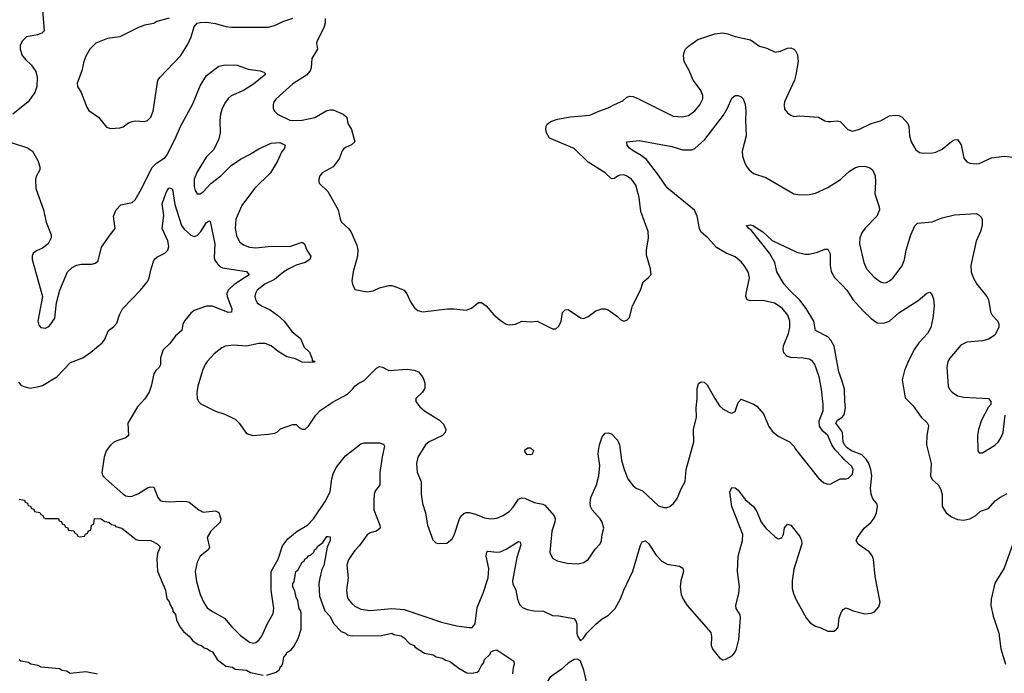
# Model space of a CAD drawing. Header units: inches. Extents: x 1473912 to 1647258, y 640388 to 773423.
# Tile 411 of 420: x 1594682 to 1601052, y 700111 to 704342. Entities that reach past the tile are written whole.
import ezdxf

# ---------------------------------------------------------------- set-up
doc = ezdxf.new("R2010")
doc.units = ezdxf.units.IN
doc.header["$MEASUREMENT"] = 0
doc.layers.add('B5790', color=7, linetype='Continuous')
doc.layers.add('B6700', color=7, linetype='Continuous')

msp = doc.modelspace()

# ---------------------------------------------------------------- linework, layer by layer
at = {"layer": 'B5790', "color": 5}
for points, elevation in [([(1594827, 704430), (1594840.3, 704270), (1594824.6, 704255.4), (1594797.2, 704242.8), (1594726.8, 704230), (1594698, 704202), (1594685.3, 704174.7), (1594684.4, 704150), (1594698, 704110), (1594721.7, 704081.7), (1594757.3, 704050), (1594786.7, 704006.7), (1594796.4, 703970), (1594792.2, 703910), (1594781.3, 703870), (1594737.4, 703810), (1594638.9, 703730)], 660), ([(1595648.3, 704351.7), (1595570, 704329.4), (1595550, 704317), (1595490, 704307), (1595450, 704292), (1595330, 704231.5), (1595250, 704219.6), (1595174.8, 704190), (1595135.5, 704150), (1595110, 704105.2), (1595097, 704070), (1595085.3, 704010), (1595054.4, 703930), (1595057.1, 703910), (1595079.1, 703870), (1595116.2, 703776.2), (1595130, 703754), (1595191.4, 703711.4), (1595244.9, 703644.9), (1595270, 703638), (1595330, 703641.6), (1595351.2, 703648.8), (1595386.5, 703673.5), (1595410, 703683), (1595430, 703686), (1595490, 703681.6), (1595510, 703688.2), (1595529.6, 703710), (1595546.6, 703750), (1595576.9, 703950), (1595590, 703970.6), (1595725.1, 704110), (1595770, 704182.8), (1595791.2, 704230), (1595810, 704296), (1595830, 704319.1), (1595850, 704324.4), (1595890, 704324.9), (1595950, 704316.5), (1596016.9, 704296.9), (1596053.1, 704293.1), (1596290, 704293.8), (1596330, 704303.6), (1596390, 704331.8), (1596450, 704352)], 680), ([(1596657.8, 704350), (1596658, 704322), (1596650.2, 704289.8), (1596608.4, 704210), (1596602.4, 704190), (1596608, 704150), (1596571.7, 704090), (1596567.6, 704030), (1596562, 704010), (1596538.2, 703981.8), (1596450, 703926.3), (1596342, 703830), (1596327.1, 703810), (1596321.3, 703790), (1596322.8, 703770), (1596331.7, 703750), (1596350.4, 703730), (1596430, 703692.1), (1596450, 703688.7), (1596510, 703692), (1596590.6, 703709.4), (1596670, 703753), (1596690, 703758), (1596710, 703758), (1596730, 703750.5), (1596774.8, 703730), (1596799.3, 703710), (1596805.5, 703670), (1596828.2, 703630), (1596850.8, 703550), (1596828.5, 703531.5), (1596790, 703514.7), (1596776.5, 703503.5), (1596768.2, 703491.8), (1596750, 703442), (1596710.5, 703390), (1596638.8, 703350), (1596624.7, 703330), (1596618, 703310), (1596618, 703290), (1596621, 703281), (1596676.3, 703230), (1596742.3, 703110), (1596754.9, 703050), (1596764.2, 703030), (1596810, 702990.4), (1596825.3, 702970), (1596862.8, 702882.8), (1596869.2, 702850), (1596868, 702810), (1596840.3, 702710), (1596832, 702652), (1596834.4, 702630), (1596850, 702596), (1596930, 702579.1), (1596970, 702587.7), (1597010, 702605.5), (1597070, 702620.5), (1597090, 702622), (1597110, 702615.5), (1597170, 702590.6), (1597186.5, 702566.5), (1597210, 702516.3), (1597236.7, 702476.7), (1597258.7, 702458.7), (1597290, 702450.4), (1597450, 702470.5), (1597490, 702470.4), (1597570, 702460.7), (1597604.8, 702475.2), (1597650, 702510.8), (1597670, 702510.8), (1597701, 702490), (1597750.5, 702430.5), (1597790, 702397.3), (1597830, 702370.8), (1597850, 702366.8), (1597890, 702370.8), (1597930, 702390.7), (1597990, 702386.8), (1598030, 702390.8), (1598130, 702341), (1598150, 702341), (1598170, 702358), (1598186, 702390), (1598193.2, 702446.8), (1598210, 702464.7), (1598230, 702466), (1598310, 702410.8), (1598330, 702407.3), (1598359.5, 702420.5), (1598410, 702458), (1598449.1, 702470.9), (1598470, 702471), (1598490, 702464.7), (1598550, 702421), (1598570, 702401), (1598590, 702391.3), (1598610, 702396), (1598626.3, 702413.7), (1598646.6, 702490), (1598699, 702590), (1598714.6, 702645.4), (1598748, 702670), (1598768.4, 702691.6), (1598764, 702730), (1598737.6, 702817.6), (1598737.4, 702850), (1598749.7, 702930), (1598747.8, 702970), (1598700.5, 703100.5), (1598690.8, 703190.8), (1598668, 703270), (1598639.7, 703310), (1598610, 703329.8), (1598590, 703337.1), (1598564.5, 703335.5), (1598550, 703329.7), (1598530, 703313), (1598510, 703311.6), (1598469.7, 703350), (1598360.3, 703420.3), (1598270, 703508), (1598110, 703575.1), (1598090, 703609), (1598086, 703630), (1598088.4, 703651.5), (1598095.6, 703664.4), (1598118.3, 703681.7), (1598161.5, 703698.5), (1598246.6, 703713.4), (1598370, 703723.2), (1598429.5, 703750), (1598489.9, 703770.2), (1598530, 703793.4), (1598583.7, 703816.3), (1598610, 703840.4), (1598630, 703846), (1598650, 703843.6), (1598690, 703828.2), (1598910, 703718.2), (1598970, 703712.9), (1599010, 703722), (1599050, 703751.2), (1599081.6, 703790), (1599101, 703830), (1599102.6, 703850), (1599087.1, 703887.1), (1599039.4, 703950), (1599013.8, 704013.8), (1598980.3, 704070), (1598976.4, 704110), (1598983, 704137), (1598989.1, 704150.9), (1599008, 704170), (1599070, 704212.7), (1599179, 704250), (1599230, 704256.5), (1599264, 704250), (1599310, 704233.4), (1599410, 704212), (1599469.3, 704169.3), (1599516.4, 704156.4), (1599570, 704132), (1599603.1, 704136.9), (1599650, 704158), (1599670, 704159.1), (1599690, 704150.7), (1599700.4, 704140.4), (1599713.4, 704113.4), (1599718.7, 704070), (1599704.1, 703984.1), (1599695.3, 703950), (1599630.7, 703810), (1599626.8, 703790), (1599630, 703762), (1599650, 703738), (1599670, 703724.7), (1599690, 703716), (1599730, 703718.8), (1599850, 703710.6), (1599890, 703687.7), (1599910, 703683), (1599930, 703681.6), (1599970, 703688), (1599990, 703682), (1600000, 703671.3)], 680), ([(1594626.7, 703546.7), (1594732.3, 703512.3), (1594765.5, 703490), (1594800.5, 703430), (1594813.4, 703390), (1594813.4, 703370), (1594790.7, 703330), (1594785.5, 703310), (1594786, 703250), (1594837.3, 703110), (1594853, 703030), (1594886.8, 702950), (1594886.8, 702930), (1594866, 702890), (1594830, 702862.7), (1594790, 702845.2), (1594770.5, 702829.5), (1594763, 702810), (1594763.8, 702790), (1594830.7, 702550), (1594800.5, 702390), (1594805.1, 702365.1), (1594818, 702350), (1594850, 702346), (1594870, 702355.5), (1594884.5, 702370), (1594909.6, 702410), (1594920.7, 702510), (1594942, 702590), (1594992.3, 702710), (1595022.3, 702737.7), (1595050, 702753), (1595081.2, 702758.8), (1595150, 702759.1), (1595173.6, 702766.4), (1595190, 702781), (1595212.3, 702870), (1595266.6, 702950), (1595299.3, 702990), (1595289.7, 703070), (1595307, 703110), (1595336.3, 703143.7), (1595410, 703159.3), (1595430, 703176.3), (1595470, 703246.4), (1595537, 703383), (1595567.7, 703412.3), (1595623.1, 703450), (1595635.1, 703464.9), (1595688.4, 703570), (1595722, 703650), (1595802.3, 703797.7), (1595850, 703913.7), (1595890, 703980.8), (1595970, 704041.3), (1596010.8, 704049.2), (1596090, 704047.9), (1596160.8, 704020.8), (1596238, 704010), (1596261.4, 704001.4), (1596275.5, 703990), (1596195.7, 703924.3), (1596130, 703882.4), (1596050.8, 703849.2), (1596030, 703832.3), (1596013, 703807), (1595992.7, 703767.3), (1595980.4, 703730), (1595976.4, 703690), (1595980.1, 703610), (1595970.6, 703569.4), (1595938.6, 703501.4), (1595888, 703452), (1595830, 703357.3), (1595810.2, 703310), (1595810, 703261), (1595817.1, 703237.1), (1595830, 703215.3), (1595850, 703214.7), (1595870, 703226.4), (1595919.1, 703280.9), (1595982.8, 703330), (1596050, 703398.5), (1596110, 703439.1), (1596170, 703469), (1596230, 703506.5), (1596310, 703542.3), (1596365.7, 703545.7), (1596400.7, 703530), (1596394.4, 703510), (1596376.3, 703483.7), (1596350, 703426.6), (1596304.2, 703350), (1596200.5, 703250), (1596120, 703140), (1596079.8, 703050), (1596075.4, 702990), (1596084.2, 702944.2), (1596104.5, 702904.5), (1596130, 702883.9), (1596170, 702869.3), (1596210, 702864.8), (1596310, 702875.3), (1596430, 702873.5), (1596510, 702902.4), (1596525.5, 702890), (1596539.5, 702850), (1596566.7, 702810), (1596560.3, 702790), (1596530, 702769), (1596470, 702752.8), (1596423.6, 702730), (1596390, 702709.8), (1596330, 702659.9), (1596268.1, 702630), (1596217.6, 702590), (1596207.5, 702570), (1596204.2, 702550), (1596206.9, 702530), (1596218.9, 702510), (1596246.7, 702490), (1596302.7, 702462.7), (1596349.4, 702429.4), (1596393.1, 702390), (1596443.7, 702323.7), (1596498.6, 702278.5), (1596523, 702223), (1596558, 702190), (1596574, 702146), (1596574, 702134), (1596586, 702134), (1596591.1, 702128.9), (1596590, 702126), (1596558, 702122), (1596510, 702126), (1596466.3, 702146.3), (1596410, 702160.5), (1596353.5, 702193.5), (1596309.6, 702230), (1596270, 702246.6), (1596230, 702244.8), (1596150, 702229), (1596064.5, 702235.5), (1596011.5, 702228.5), (1595990, 702218), (1595940.9, 702179.1), (1595895.3, 702130), (1595882.6, 702110), (1595865.3, 702070), (1595834.4, 701970), (1595827.9, 701927.9), (1595830.7, 701890), (1595838.8, 701870), (1595855.2, 701855.2), (1595950, 701807.7), (1596010, 701787.7), (1596075.6, 701755.6), (1596102.8, 701730), (1596150, 701662.8), (1596190, 701650.7), (1596290, 701658), (1596333.8, 701666.2), (1596350, 701674.8), (1596370, 701694), (1596450, 701722), (1596470, 701722), (1596490, 701702), (1596510, 701692), (1596530, 701691.3), (1596550, 701711), (1596598, 701782), (1596627, 701813), (1596710, 701867.3), (1596802, 701918), (1596835.3, 701950), (1596849.5, 701970.5), (1596875.3, 701990), (1596910, 702005.5), (1596990, 702085.5), (1597010, 702096.3), (1597030, 702093.4), (1597070, 702070.4), (1597190, 702078.7), (1597233.4, 702073.4), (1597261.3, 702061.3), (1597288, 702030), (1597297.1, 702010), (1597302.4, 701990), (1597302.4, 701957.6), (1597288, 701930), (1597246, 701890), (1597245.5, 701870), (1597270, 701836.3), (1597301.6, 701810), (1597398.4, 701750), (1597423.8, 701723.8), (1597439.3, 701690), (1597435.5, 701670), (1597418, 701650), (1597330.4, 701610), (1597307.6, 701590), (1597257.8, 701510), (1597249.1, 701470), (1597252.7, 701412.7), (1597278.7, 701350), (1597280.4, 701270), (1597288.4, 701210), (1597308.2, 701150), (1597320.4, 701070), (1597355.9, 700975.9), (1597374.8, 700954.8), (1597390.7, 700950.7), (1597445.6, 700954.4), (1597479.6, 700980.4), (1597493.9, 701006.1), (1597528.3, 701110), (1597538.3, 701130), (1597554.5, 701145.5), (1597570, 701151.4), (1597590, 701151.3), (1597630, 701141.6), (1597690, 701116.5), (1597730, 701110.3), (1597770, 701114.9), (1597810, 701131.8), (1597850, 701161.1), (1597874.5, 701185.5), (1597910, 701238.9), (1597930, 701246.5), (1597950, 701244), (1598010, 701217.2), (1598065.6, 701205.6), (1598079, 701199), (1598139.5, 701130), (1598145.7, 701110), (1598144.2, 701090), (1598125.3, 701030), (1598112.4, 700892.4), (1598130, 700857.3), (1598159.5, 700839.5), (1598223.9, 700823.9), (1598290, 700819.5), (1598332.7, 700827.3), (1598361.6, 700850), (1598406.2, 700913.8), (1598437.6, 700950), (1598445.6, 700970), (1598449.6, 701010), (1598461.1, 701050), (1598450, 701089.3), (1598438, 701110), (1598385.4, 701170), (1598376, 701190), (1598373, 701213), (1598377.6, 701250), (1598414.8, 701330), (1598428.9, 701388.9), (1598435.3, 701455.3), (1598425.3, 701530), (1598426.6, 701550), (1598433.1, 701590), (1598450, 701642), (1598470, 701665.5), (1598490, 701668.2), (1598510, 701660.5), (1598550, 701619.3), (1598561.8, 701590), (1598575.2, 701490), (1598593.2, 701430), (1598616.6, 701370), (1598650, 701325.2), (1598670, 701310.2), (1598711.8, 701291.8), (1598815.1, 701195.1), (1598850, 701183.8), (1598870, 701183.8), (1598890, 701192.7), (1598911.8, 701210), (1598936.6, 701243.4), (1598963.6, 701310), (1598987.9, 701352.1), (1598994.2, 701430), (1599044, 701610), (1599041.5, 701690), (1599059.9, 701770), (1599058, 701830), (1599064.2, 701890), (1599064.7, 701955.3), (1599074.2, 701985.8), (1599090, 701997.3), (1599110, 701995.5), (1599130, 701979.1), (1599178.7, 701890), (1599210, 701843), (1599230, 701823.8), (1599270, 701800.5), (1599290, 701794.8), (1599310, 701804.7), (1599330, 701864.7), (1599350, 701886), (1599430, 701852.7), (1599450, 701839.3), (1599494.4, 701790), (1599528.9, 701708.9), (1599550, 701678.8), (1599590, 701646), (1599662, 701610), (1599690, 701582), (1599701.4, 701561.4), (1599850, 701374.4), (1599883.4, 701343.4), (1599910, 701336), (1599930, 701338.3), (1599990, 701368.9), (1600000, 701368.9)], 660), ([(1600000, 701512.3), (1599958.4, 701558.4), (1599935.7, 701590), (1599910.6, 701650), (1599878.9, 701678.9), (1599855.6, 701710), (1599854.8, 701745.2), (1599879.8, 701810), (1599881, 701850), (1599869.8, 701950), (1599853.5, 702030), (1599826.9, 702110), (1599811.5, 702131.5), (1599790, 702144), (1599751.7, 702151.7), (1599670, 702154.5), (1599644.4, 702164.4), (1599626.1, 702186.1), (1599621.4, 702210), (1599623.5, 702230), (1599656.8, 702310), (1599665.5, 702350), (1599664.8, 702390), (1599650.6, 702430), (1599614, 702474), (1599565.9, 702505.9), (1599490, 702524.6), (1599410, 702521.2), (1599388.2, 702528.2), (1599380.8, 702550), (1599381.5, 702570), (1599404, 702670), (1599394.3, 702710), (1599370, 702751), (1599350, 702774.5), (1599310, 702806.2), (1599252.3, 702830), (1599190, 702867), (1599134.5, 702930), (1599090, 702967.3), (1599079.1, 702990), (1599066, 703070), (1599048.7, 703108.7), (1598870, 703253.7), (1598815.5, 703335.5), (1598736.3, 703436.3), (1598703.3, 703463.3), (1598650, 703492), (1598627.3, 703510), (1598613.2, 703530), (1598610, 703550.4), (1598690, 703560.3), (1598901.1, 703521.1), (1598970, 703498.6), (1599030, 703498.7), (1599050, 703508.5), (1599114.5, 703565.5), (1599235.3, 703724.7), (1599262, 703770), (1599290, 703833.4), (1599310, 703850.4), (1599330, 703850.5), (1599350, 703842), (1599362, 703830), (1599374.6, 703794.6), (1599380.9, 703750), (1599376.9, 703690), (1599382.2, 703590), (1599356.5, 703490), (1599358.9, 703458.9), (1599374, 703414), (1599387.2, 703390), (1599402, 703370), (1599430, 703346.5), (1599510, 703320.9), (1599690, 703214.9), (1599730, 703208.9), (1599790, 703210.3), (1599830, 703218.3), (1599910, 703256.2), (1599991.8, 703308.2), (1600000, 703315.8)], 660), ([(1594675.1, 701995.1), (1594690, 701976.3), (1594710, 701966.4), (1594750, 701957.6), (1594806.4, 701966.4), (1594830, 701974.6), (1594922.4, 702030), (1595010, 702122.3), (1595090, 702154), (1595142.4, 702190), (1595215.8, 702250), (1595231.1, 702270), (1595257.6, 702330), (1595290, 702353.4), (1595310, 702378.4), (1595327.8, 702432.2), (1595348.4, 702470), (1595464.6, 702590), (1595512.2, 702650), (1595520.4, 702670), (1595532, 702730), (1595553, 702790), (1595570, 702804.6), (1595622, 702830), (1595641.3, 702850), (1595647.3, 702872.7), (1595641.6, 702910), (1595604.8, 702990), (1595613.8, 703073.8), (1595605, 703150), (1595630, 703224), (1595646, 703250), (1595650, 703253.7), (1595664.7, 703250), (1595670, 703242), (1595686.1, 703146.1), (1595728.5, 703010), (1595746.4, 702986.4), (1595790, 702946.4), (1595810, 702938.2), (1595830, 702944.9), (1595854.2, 702970), (1595890, 703028), (1595910, 703040.7), (1595914.9, 703034.9), (1595945.5, 702890), (1595941, 702801), (1595945.4, 702785.4), (1595961.3, 702761.3), (1595981.3, 702741.3), (1595995.2, 702735.2), (1596150, 702711.2), (1596166, 702690), (1596070, 702628.2), (1596030.1, 702589.9), (1596023.2, 702570), (1596024.8, 702550), (1596054.2, 702470), (1596052.5, 702447.5), (1596030, 702446), (1595930, 702486.5), (1595890, 702486.9), (1595810, 702458.7), (1595790, 702443.1), (1595750, 702394.7), (1595738, 702370), (1595730.2, 702329.8), (1595690, 702294.8), (1595653.6, 702246.4), (1595610, 702204.2), (1595592.8, 702152.7), (1595592.7, 702107.3), (1595584.9, 702090), (1595562.8, 702070), (1595549.1, 702050), (1595532.9, 701970), (1595519.8, 701930), (1595492.3, 701887.7), (1595444.2, 701835.8), (1595380.8, 701730), (1595385.3, 701650), (1595370, 701634.7), (1595310, 701615.3), (1595290, 701604.4), (1595270, 701587.8), (1595242, 701550), (1595228.4, 701510), (1595212.7, 701410), (1595220.5, 701390), (1595239.3, 701370), (1595350, 701272.4), (1595370, 701260.4), (1595390, 701255.8), (1595410, 701258), (1595450, 701274.3), (1595510, 701311.4), (1595530, 701317.4), (1595550, 701314.9), (1595574.9, 701250), (1595590, 701230.4), (1595604.5, 701224.5), (1595650, 701220.2), (1595730, 701225.8), (1595763, 701223), (1595778.2, 701218.2), (1595840.5, 701170), (1595870, 701154), (1595950, 701162.8), (1595970, 701151), (1595984, 701110), (1595979.1, 701090), (1595918, 701030), (1595894.6, 700990), (1595910, 700925.2), (1595901.6, 700910), (1595850.3, 700870), (1595830.2, 700830), (1595818.5, 700770), (1595825.1, 700705.1), (1595850, 700620.7), (1595872.9, 700570), (1595895.8, 700535.8), (1595930, 700510.2), (1596008.3, 700468.3), (1596053, 700413), (1596110, 700356.4), (1596170, 700313.4), (1596193.8, 700306.2), (1596210, 700310.7), (1596230, 700324.9), (1596248.1, 700351.9), (1596282.7, 700430), (1596321, 700499), (1596327.1, 700530), (1596308.2, 700650), (1596308.9, 700770), (1596354, 700850), (1596383.1, 700936.9), (1596417.5, 700982.5), (1596476.4, 701030), (1596545.1, 701070), (1596583.5, 701110), (1596661.8, 701230), (1596690, 701288.2), (1596700.7, 701370), (1596710, 701403), (1596730, 701443.8), (1596790, 701519.3), (1596890, 701595.5), (1596910, 701603), (1597010, 701602), (1597035.2, 701595.2), (1597042, 701582), (1597026.9, 701513.1), (1597012.4, 701410), (1597012.8, 701330), (1596982.6, 701290), (1596975.6, 701270), (1596972.3, 701230), (1596972.8, 701170), (1597013.1, 701070), (1597014, 701050), (1596990.7, 701030), (1596950, 701020.5), (1596930, 701008), (1596881.5, 700938.5), (1596850, 700905.7), (1596824.5, 700870), (1596810, 700845.6), (1596799.4, 700810), (1596806.6, 700730), (1596797.1, 700650), (1596800.2, 700610), (1596808.1, 700590), (1596830, 700562), (1596850, 700546), (1596890, 700526.8), (1596950, 700518), (1597090, 700530.9), (1597170, 700523), (1597410, 700441.5), (1597510, 700418), (1597590, 700406.7), (1597610, 700408.2), (1597629.6, 700430.3), (1597642, 700538), (1597680.3, 700630), (1597713.7, 700730), (1597717.9, 700790), (1597700.7, 700870), (1597703.6, 700896.4), (1597710, 700901.3), (1597770, 700895.2), (1597790, 700897.2), (1597830, 700915), (1597910, 700964.4), (1597919, 700959), (1597923.4, 700943.4), (1597898.5, 700861.5), (1597870.1, 700710), (1597873.5, 700690), (1597891, 700650), (1597902, 700590), (1597916.4, 700556.4), (1597936, 700536), (1597964.6, 700524.6), (1598010, 700515.2), (1598070, 700512.4), (1598130, 700486.2), (1598170, 700483.6), (1598266.6, 700466.6), (1598280.5, 700450), (1598286, 700430), (1598285.5, 700370), (1598290, 700352), (1598310, 700322), (1598330, 700338), (1598352, 700370), (1598409.8, 700430.2), (1598450, 700463.7), (1598491.8, 700488.2), (1598535.6, 700530), (1598570, 700594), (1598591.3, 700650), (1598648.3, 700771.7), (1598698.7, 700941.3), (1598710, 700963), (1598730, 700968.5), (1598751.6, 700950), (1598798.3, 700878.3), (1598836.2, 700836.2), (1598870, 700818.3), (1598950, 700804.4), (1598971.7, 700791.7), (1598975.8, 700770), (1598958.4, 700710), (1598954.9, 700670), (1598961.3, 700621.3), (1598973.4, 700590), (1599000.4, 700550), (1599154.2, 700374.2), (1599158, 700350), (1599156.3, 700290), (1599166.2, 700266.2), (1599210.5, 700210.5), (1599230, 700198.8), (1599250, 700202.8), (1599292.7, 700227.3), (1599311, 700249), (1599319.6, 700270), (1599334, 700330), (1599345.4, 700470), (1599342.4, 700490), (1599317, 700530), (1599315.1, 700550), (1599335.6, 700630), (1599339.3, 700670), (1599325, 700770), (1599330.6, 700870), (1599357.7, 700970), (1599359.8, 701010), (1599288.5, 701191.5), (1599276.6, 701283.4), (1599290, 701313.4), (1599310, 701310.5), (1599330, 701295.5), (1599375.1, 701235.1), (1599430.2, 701190.2), (1599450, 701157.3), (1599479.5, 701090), (1599510, 701050.4), (1599570, 700993.4), (1599590, 700980.7), (1599612.1, 700987.9), (1599622.7, 701010), (1599630, 701052), (1599650, 701076), (1599670, 701070.7), (1599730, 700996.3), (1599740.3, 700970), (1599741.5, 700950), (1599690, 700785.2), (1599679.4, 700710), (1599679.4, 700659.4), (1599687.3, 700627.3), (1599706.2, 700586.2), (1599770.4, 700470), (1599796.7, 700436.7), (1599830, 700416.4), (1599866.1, 700406.1), (1599910, 700383.1), (1599950, 700383), (1599966.2, 700393.8), (1599977, 700410), (1599984.7, 700470), (1599999.5, 700510), (1600000, 700510.7)], 640), ([(1600000, 702008.5), (1599982.5, 702062.6), (1599950.6, 702229.4), (1599930, 702266.8), (1599910, 702289.8), (1599829.9, 702329.9), (1599820.6, 702390), (1599770, 702472), (1599730, 702527.2), (1599662, 702590), (1599628, 702630), (1599580.7, 702710), (1599567.6, 702770), (1599533, 702830), (1599417.4, 702977.4), (1599399.5, 702990), (1599384.5, 703010), (1599410, 703014), (1599426, 703010), (1599490, 702969), (1599550, 702911.7), (1599710, 702836.4), (1599763.7, 702823.7), (1599790, 702823.7), (1599842.7, 702837.3), (1599890, 702857.1), (1599910, 702857.3), (1599925.3, 702825.3), (1599926.3, 702750), (1599932.8, 702712.8), (1599953.6, 702673.6), (1600000, 702624.7)], 640), ([(1600000, 701677.7), (1599962.8, 701730), (1599972.6, 701750), (1599996.3, 701763.7), (1600000, 701767.5)], 640), ([(1594678, 701238), (1594712.7, 701232.7), (1594718, 701218), (1594732.7, 701212.7), (1594738, 701198), (1594752.7, 701192.7), (1594758, 701178), (1594772.7, 701172.7), (1594778, 701158), (1594812.7, 701152.7), (1594818, 701138), (1594832.7, 701132.7), (1594838, 701118), (1594850, 701114), (1594932.7, 701112.7), (1594938, 701098), (1594952.7, 701092.7), (1594958, 701078), (1594972.7, 701072.7), (1594978, 701058), (1594992.7, 701052.7), (1594998, 701038), (1595032.7, 701032.7), (1595038, 701018), (1595052.7, 701012.7), (1595058, 700998), (1595070, 700994), (1595102, 700998), (1595107.3, 701012.7), (1595122, 701018), (1595127.3, 701032.7), (1595142, 701038), (1595146, 701070), (1595162, 701078), (1595167.3, 701112.7), (1595208.9, 701111.1), (1595234, 701094), (1595258, 701090), (1595275.2, 701075.2), (1595294.8, 701070), (1595301.1, 701061.1), (1595342, 701050), (1595436.8, 700976.8), (1595452.4, 700972.4), (1595530, 700970.4), (1595571, 700950), (1595590.5, 700930), (1595574, 700886), (1595570.4, 700849.6), (1595573, 700773), (1595624.7, 700650), (1595633.7, 700593.7), (1595650, 700576), (1595655.2, 700555.2), (1595670.8, 700529.2), (1595673.4, 700513.4), (1595690, 700491.3), (1595697.3, 700457.3), (1595715.2, 700415.2), (1595741.4, 700381.4), (1595781, 700350), (1595801.4, 700321.4), (1595836.8, 700296.8), (1595858, 700290), (1595876.3, 700276.3), (1595898, 700270), (1595915.5, 700255.5), (1595930, 700250.5), (1595960.5, 700200.5), (1596016.8, 700156.8), (1596058, 700150), (1596076.8, 700136.8), (1596150, 700131.5), (1596175.5, 700115.5), (1596258, 700098)], 620), ([(1596281.2, 700098.8), (1596342, 700118), (1596363.7, 700136.3), (1596370, 700156), (1596378, 700162), (1596383.7, 700176.3), (1596390, 700216), (1596406.3, 700233.7), (1596410, 700244.7), (1596438, 700262), (1596456.5, 700283.5), (1596484.1, 700335.9), (1596502.7, 700397.3), (1596502.7, 700502.7), (1596498.6, 700518.6), (1596490, 700528.7), (1596482.7, 700582.7), (1596470, 700602), (1596462.7, 700642.7), (1596449.7, 700670), (1596450, 700692), (1596457.2, 700702.8), (1596469.7, 700770), (1596482, 700778), (1596509.6, 700830), (1596522, 700838), (1596526.6, 700850), (1596542, 700858), (1596550, 700870.5), (1596564.1, 700875.9), (1596584.1, 700895.9), (1596590, 700910.7), (1596602, 700918), (1596610, 700934), (1596642.7, 700957.3), (1596670, 700996), (1596676.9, 700996.9), (1596690, 700994), (1596690.3, 700970), (1596672.4, 700927.6), (1596650, 700808), (1596636.8, 700783.2), (1596622, 700718), (1596617.3, 700690), (1596621, 700610), (1596655.5, 700515.5), (1596690, 700478), (1596713, 700433), (1596762, 700382), (1596791, 700370), (1596800.5, 700360.5), (1596834, 700354), (1597023.2, 700356.8), (1597090, 700370.3), (1597102.8, 700362.8), (1597150, 700354), (1597170, 700341), (1597203.5, 700303.5), (1597231, 700290), (1597239.8, 700279.8), (1597300.5, 700240.5), (1597358, 700230), (1597376.8, 700216.8), (1597418, 700210), (1597436.8, 700196.8), (1597462, 700190), (1597523.5, 700143.5), (1597575.2, 700115.2), (1597610, 700112.7), (1597641.2, 700118.8), (1597653.6, 700126.4), (1597670, 700161), (1597683.7, 700176.3), (1597690, 700201), (1597725.4, 700234.6), (1597729.6, 700250), (1597750, 700258.8), (1597770, 700262), (1597878, 700190), (1597881, 700170), (1597873.7, 700146.3), (1597870, 700108)], 620), ([(1595184.8, 700104.8), (1595110, 700121.2), (1595008, 700110), (1594984.5, 700124.5), (1594958, 700130), (1594940.2, 700140.2), (1594822, 700150), (1594802, 700162), (1594755.3, 700170), (1594740.2, 700180.2), (1594688.7, 700190), (1594678.6, 700198.6)], 620), ([(1598354.6, 700000), (1598356.9, 700010), (1598355.8, 700030), (1598331.4, 700131.4), (1598309.3, 700189.3), (1598290, 700202), (1598270, 700201.2), (1598230, 700177), (1598184.4, 700135.6), (1598114.8, 700085.2), (1598090.2, 700050), (1598081.1, 700010), (1598081.3, 700000)], 640)]:
    msp.add_lwpolyline(points, dxfattribs=dict(at, elevation=elevation))
at = {"layer": 'B5790', "color": 5, "elevation": 680}
msp.add_lwpolyline([(1597990, 701568), (1597970, 701568), (1597947.3, 701552.7), (1597950, 701542), (1597962, 701530), (1597990, 701526.8), (1597998, 701530), (1598008, 701550)], close=True, dxfattribs=at)
at = {"layer": 'B6700', "color": 5}
for points, elevation in [([(1600000, 703671.3), (1600038.8, 703630), (1600070, 703620.3), (1600110, 703631.5), (1600190, 703669.1), (1600250, 703686.7), (1600310, 703719.2), (1600344.4, 703724.4), (1600370, 703720.8), (1600391.8, 703710), (1600427.6, 703670), (1600435.3, 703650), (1600439.6, 703590), (1600450, 703550.8), (1600478.7, 703498.7), (1600502.6, 703482.6), (1600530, 703478.4), (1600590, 703479.3), (1600610, 703483.8), (1600650, 703503.8), (1600710, 703552.7), (1600730, 703563.8), (1600750, 703565.5), (1600772.4, 703532.4), (1600790, 703445.5), (1600810, 703422.4), (1600830, 703414), (1600868.9, 703408.9), (1600890, 703411.7), (1600970, 703446.9), (1601050, 703457.7), (1601110, 703452)], 680), ([(1600000, 703315.8), (1600050, 703362), (1600090, 703385.3), (1600112.4, 703392.4), (1600150, 703393.4), (1600182.5, 703382.5), (1600198.8, 703370), (1600216.4, 703330), (1600219.5, 703290), (1600215.1, 703215.1), (1600243, 703130), (1600243.8, 703110), (1600226.4, 703070), (1600150, 702989.7), (1600130, 702961.6), (1600118.2, 702930), (1600114.7, 702890), (1600143.7, 702770), (1600161.3, 702730), (1600210, 702675.5), (1600250, 702645.5), (1600270, 702639.1), (1600290, 702640.7), (1600310, 702650.6), (1600331, 702669), (1600390.8, 702749.2), (1600407.1, 702790), (1600417.6, 702850), (1600447.2, 702950), (1600472.3, 703007.7), (1600490, 703024.4), (1600586.1, 703033.9), (1600650, 703059.5), (1600730, 703078.7), (1600870, 703086.7), (1600890, 703077.1), (1600902.5, 703062.5), (1600908.8, 703048.8), (1600908, 703010), (1600896.9, 702970), (1600870.9, 702909.1), (1600835.3, 702750), (1600836.9, 702710), (1600850, 702673.4), (1600873.7, 702630), (1600939.3, 702550), (1600950, 702530.8), (1600963.7, 702450), (1600972.7, 702430), (1601010.5, 702390), (1601017.1, 702370), (1601016.4, 702350), (1600990, 702300.7), (1600950, 702274.3), (1600910, 702263.1), (1600810, 702253.7), (1600770, 702234.7), (1600698.7, 702150), (1600687, 702130), (1600680.3, 702090), (1600688.4, 701970), (1600697.1, 701950), (1600715.5, 701930), (1600750, 701907.2), (1600790, 701897.4), (1600950, 701890.8), (1600964.7, 701870), (1600964.7, 701850), (1600947.9, 701832.1), (1600905.5, 701750), (1600885.5, 701690), (1600879.3, 701650), (1600880.5, 701550), (1600890, 701537.3), (1600910, 701538), (1600990, 701588.4), (1601011.9, 701608.1), (1601027.6, 701630), (1601045.6, 701670), (1601058.6, 701781.4)], 660), ([(1600000, 702624.7), (1600032.9, 702590), (1600072.6, 702530), (1600137.9, 702457.9), (1600190, 702406.7), (1600230, 702379.6), (1600270, 702378), (1600309, 702391), (1600370, 702443.6), (1600495.4, 702524.6), (1600550, 702570.7), (1600570, 702578.8), (1600583.4, 702563.4), (1600593.8, 702533.8), (1600598.4, 702490), (1600590.4, 702410), (1600575.6, 702350), (1600555.3, 702310), (1600498, 702250), (1600470, 702208), (1600430.1, 702129.9), (1600406.2, 702070), (1600391.3, 702010), (1600410, 701894), (1600461.6, 701841.6), (1600513.4, 701770), (1600552.9, 701732.9), (1600559.4, 701719.4), (1600562.3, 701710), (1600550.2, 701649.8), (1600547.9, 701590), (1600578.5, 701470), (1600574, 701390), (1600585.7, 701365.7), (1600623.8, 701330), (1600640.5, 701300.5), (1600649, 701269), (1600650.3, 701190.3), (1600675.5, 701150), (1600710, 701123.8), (1600750, 701106), (1600790, 701102.4), (1600828.7, 701110), (1600867.5, 701132.5), (1600898.4, 701161.6), (1600950, 701178), (1600993.4, 701226.6), (1601022.7, 701250), (1601070, 701274)], 640), ([(1600000, 701767.5), (1600016, 701784), (1600025.3, 701830), (1600019.3, 701870), (1600018.9, 701950), (1600000, 702008.5)], 640), ([(1600000, 700510.7), (1600010, 700524), (1600030, 700534), (1600074.4, 700514.4), (1600150, 700497), (1600190, 700500.3), (1600211.8, 700510), (1600239.4, 700540.6), (1600248.5, 700571.5), (1600216.7, 700736.6), (1600206.2, 700850), (1600195.5, 700875.5), (1600177.4, 700897.4), (1600106.1, 700946.1), (1600094, 700970), (1600101.6, 700990), (1600144.7, 701050), (1600189.7, 701090), (1600210, 701114.9), (1600225.2, 701150), (1600231, 701190), (1600227.3, 701210), (1600201.2, 701241.2), (1600190.7, 701270), (1600186.8, 701310), (1600194.4, 701390), (1600189.1, 701430), (1600176.1, 701470), (1600157.5, 701497.5), (1600130, 701524.7), (1600063.4, 701550), (1600036.1, 701570), (1600019.2, 701590), (1600010.4, 701610), (1600005.4, 701670), (1600000, 701677.7)], 640), ([(1600000, 701368.9), (1600030, 701368.9), (1600044.9, 701375.1), (1600070, 701400.5), (1600074.5, 701430), (1600066.3, 701450), (1600015.3, 701495.3), (1600000, 701512.3)], 660), ([(1601107.2, 700950), (1601050, 700792), (1600990, 700694), (1600966, 700590), (1600965.8, 700550), (1600980.8, 700480.8), (1601017.3, 700370), (1601030.4, 700270), (1601060.4, 700170)], 640)]:
    msp.add_lwpolyline(points, dxfattribs=dict(at, elevation=elevation))

doc.saveas('drawing.dxf')
